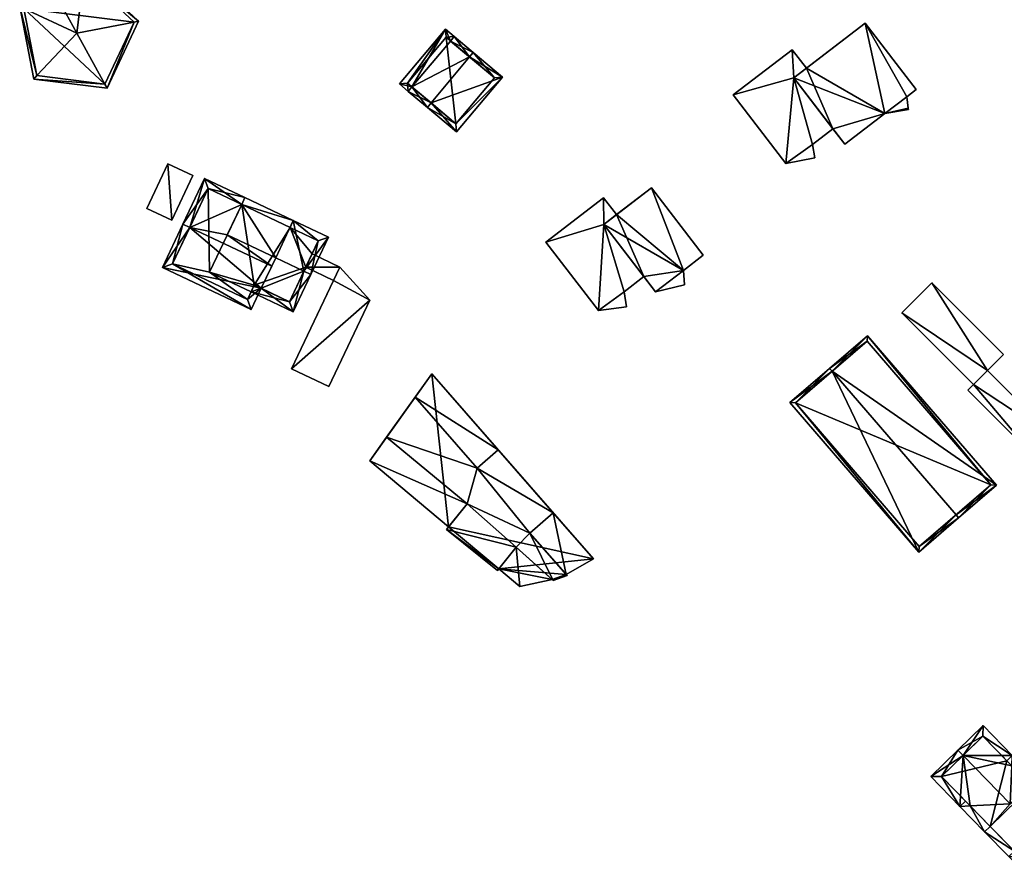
# Model space of a CAD drawing. Header units: inches. Extents: x 2685601 to 2690022, y 1235992 to 1239010.
# Tile 285 of 390: x 2689320 to 2689449, y 1237647 to 1237759. Entities that reach past the tile are written whole.
import ezdxf

# ---------------------------------------------------------------- set-up
doc = ezdxf.new("R2010")
doc.units = ezdxf.units.IN
doc.header["$MEASUREMENT"] = 0
doc.layers.add('Gebaeude Einzelhaus', color=10, linetype='Continuous')
doc.layers.add('Kapelle', color=10, linetype='Continuous')

msp = doc.modelspace()

# ---------------------------------------------------------------- meshes
at = {"layer": 'Gebaeude Einzelhaus'}
mesh = msp.add_polyface(dxfattribs=at)
corners = [(2689433.374, 1237746.215, 485.708), (2689436.485, 1237746.736, 485.708), (2689436.458, 1237746.937, 485.708), (2689436.26, 1237748.431, 485.708), (2689430.834, 1237758.058, 485.708), (2689437.491, 1237749.388, 485.708), (2689421.485, 1237750.879, 485.708), (2689428.149, 1237742.203, 485.708), (2689421.485, 1237750.879, 484.317), (2689413.555, 1237748.651, 484.317), (2689420.443, 1237739.683, 484.317), (2689421.265, 1237754.573, 484.317), (2689423.949, 1237742.175, 484.317), (2689424.224, 1237740.426, 484.317), (2689426.604, 1237744.215, 484.317), (2689423.131, 1237752.143, 484.317), (2689430.834, 1237758.058, 472.324), (2689423.131, 1237752.143, 472.324), (2689428.149, 1237742.203, 472.324), (2689426.604, 1237744.215, 472.324), (2689433.374, 1237746.215, 472.324), (2689436.485, 1237746.736, 472.324), (2689436.458, 1237746.937, 472.324), (2689436.26, 1237748.431, 472.324), (2689437.491, 1237749.388, 472.324), (2689421.485, 1237750.879, 472.324), (2689421.265, 1237754.573, 472.324), (2689413.555, 1237748.651, 472.324), (2689420.443, 1237739.683, 472.324), (2689424.224, 1237740.426, 472.324), (2689423.949, 1237742.175, 472.324)]
mesh.append_faces([[corners[k] for k in face] for face in [(11, 8, 15), (8, 12, 14), (8, 10, 12), (12, 10, 13), (11, 9, 8), (8, 9, 10), (0, 6, 7), (0, 4, 6), (0, 3, 4), (4, 3, 5), (0, 2, 3), (0, 1, 2)]], dxfattribs={"color": 13})
mesh.append_faces([[corners[k] for k in face] for face in [(28, 30, 29), (28, 25, 30), (30, 25, 19), (25, 26, 17), (28, 27, 25), (25, 27, 26), (30, 19, 12), (12, 19, 14), (12, 13, 30), (30, 13, 29), (13, 10, 29), (29, 10, 28), (10, 9, 28), (28, 9, 27), (9, 11, 27), (27, 11, 26), (11, 15, 26), (26, 15, 17), (23, 16, 24), (17, 19, 25), (21, 20, 22), (22, 20, 23), (23, 20, 16), (16, 20, 17), (17, 20, 19), (19, 20, 18), (4, 5, 16), (16, 5, 24), (5, 3, 24), (24, 3, 23), (3, 2, 23), (23, 2, 22), (2, 1, 22), (22, 1, 21), (1, 0, 21), (21, 0, 20), (0, 7, 20), (20, 7, 18), (18, 14, 19), (14, 6, 8), (18, 7, 14), (14, 7, 6), (6, 15, 8), (15, 16, 17), (6, 4, 15), (15, 4, 16)]], dxfattribs={"color": 41})
mesh = msp.add_polyface(dxfattribs=at)
corners = [(2689379.078, 1237753.629, 484.697), (2689383.374, 1237751.004, 480.525), (2689379.56, 1237754.203, 484.697), (2689374.031, 1237747.609, 484.697), (2689377.361, 1237743.836, 480.525), (2689373.549, 1237747.035, 484.697), (2689377.07, 1237756.291, 481.283), (2689376.588, 1237755.717, 481.283), (2689371.54, 1237749.698, 481.283), (2689371.059, 1237749.124, 481.283), (2689375.91, 1237757.264, 480.525), (2689369.899, 1237750.096, 480.525), (2689377.269, 1237744.893, 481.154), (2689382.318, 1237750.911, 481.153), (2689376.003, 1237756.208, 480.9), (2689370.955, 1237750.189, 480.9), (2689382.318, 1237750.911, 470.321), (2689376.003, 1237756.208, 470.321), (2689370.955, 1237750.189, 470.321), (2689377.269, 1237744.893, 470.321)]
mesh.append_faces([[corners[k] for k in face] for face in [(3, 12, 5), (8, 3, 9), (15, 8, 9), (9, 3, 5), (11, 15, 9), (14, 15, 10), (10, 15, 11), (7, 14, 6), (6, 14, 10), (0, 7, 2), (13, 0, 2), (2, 7, 6), (1, 12, 13), (1, 13, 2), (5, 12, 4), (4, 12, 1), (8, 11, 9), (6, 10, 7), (7, 10, 8), (8, 10, 11), (0, 8, 3), (3, 8, 5), (5, 8, 9), (0, 7, 8), (2, 6, 0), (0, 6, 7), (4, 3, 5), (4, 1, 3), (3, 1, 0), (0, 1, 2)]], dxfattribs={"color": 13})
mesh.append_faces([[corners[k] for k in face] for face in [(17, 19, 18), (16, 19, 17), (13, 19, 16), (12, 19, 13), (3, 19, 12), (18, 19, 8), (8, 19, 3), (15, 18, 8), (17, 18, 15), (14, 17, 15), (16, 17, 7), (7, 17, 14), (0, 16, 7), (13, 16, 0)]], dxfattribs={"color": 41})
mesh = msp.add_polyface(dxfattribs=at)
corners = [(2689339.593, 1237739.651, 473.149), (2689336.835, 1237733.794, 473.149), (2689340.111, 1237732.253, 473.149), (2689342.868, 1237738.11, 473.149), (2689339.593, 1237739.651, 467.694), (2689342.868, 1237738.11, 467.694), (2689336.835, 1237733.794, 467.694), (2689340.111, 1237732.253, 467.694)]
mesh.append_faces([[corners[k] for k in face] for face in [(0, 2, 3), (0, 1, 2)]], dxfattribs={"color": 13})
mesh.append_faces([[corners[k] for k in face] for face in [(6, 4, 7), (7, 4, 5), (3, 2, 5), (5, 2, 7), (2, 1, 7), (7, 1, 6), (1, 0, 6), (6, 0, 4), (0, 3, 4), (4, 3, 5)]], dxfattribs={"color": 41})
mesh = msp.add_polyface(dxfattribs=at)
corners = [(2689349.266, 1237734.311, 474.662), (2689347.384, 1237730.341, 478.608), (2689353.709, 1237727.344, 478.608), (2689356.019, 1237732.218, 473.764), (2689357.405, 1237725.592, 478.608), (2689360.618, 1237730.038, 473.764), (2689358.309, 1237725.164, 478.608), (2689349.694, 1237735.215, 473.764), (2689355.984, 1237720.26, 473.764), (2689351.813, 1237723.344, 474.657), (2689350.482, 1237722.868, 473.764), (2689350.91, 1237723.772, 474.657), (2689359.286, 1237729.563, 474.662), (2689355.591, 1237731.314, 474.663), (2689355.509, 1237721.592, 474.657), (2689351.813, 1237723.344, 476.672), (2689338.884, 1237726.072, 473.764), (2689350.498, 1237720.569, 473.764), (2689342.476, 1237731.318, 479.706), (2689341.572, 1237731.747, 479.706), (2689353.186, 1237726.241, 479.706), (2689344.404, 1237737.722, 473.764), (2689347.385, 1237730.342, 478.609), (2689340.216, 1237726.548, 474.711), (2689350.023, 1237721.901, 474.711), (2689350.91, 1237723.772, 476.672), (2689344.879, 1237736.39, 474.663), (2689350.482, 1237722.868, 467.651), (2689350.91, 1237723.772, 467.651), (2689355.509, 1237721.592, 467.651), (2689358.477, 1237727.855, 473.786), (2689359.286, 1237729.563, 467.652), (2689357.643, 1237726.095, 473.786), (2689357.643, 1237726.095, 467.651), (2689358.477, 1237727.855, 467.652), (2689355.591, 1237731.314, 467.652), (2689349.266, 1237734.311, 467.652), (2689345.06, 1237725.438, 467.652), (2689344.879, 1237736.39, 467.652), (2689340.216, 1237726.548, 467.652), (2689350.023, 1237721.901, 467.651)]
mesh.append_faces([[corners[k] for k in face] for face in [(7, 26, 21), (21, 26, 19), (19, 26, 18), (7, 0, 26), (17, 24, 15), (15, 24, 25), (19, 23, 16), (16, 23, 17), (17, 23, 24), (19, 18, 23), (22, 20, 2), (0, 18, 22), (22, 18, 20), (7, 21, 0), (0, 21, 18), (18, 21, 19), (18, 15, 20), (19, 16, 18), (18, 16, 15), (15, 16, 17), (8, 14, 6), (6, 14, 4), (8, 10, 14), (14, 10, 9), (9, 10, 11), (3, 0, 7), (3, 13, 0), (5, 12, 3), (3, 12, 13), (5, 6, 12), (12, 6, 4), (8, 9, 10), (10, 9, 11), (8, 4, 9), (9, 4, 2), (8, 6, 4), (0, 3, 7), (3, 4, 5), (5, 4, 6), (0, 2, 3), (3, 2, 4), (0, 1, 2)]], dxfattribs={"color": 13})
mesh.append_faces([[corners[k] for k in face] for face in [(36, 37, 38), (38, 37, 39), (39, 37, 40), (40, 37, 27), (2, 15, 9), (2, 20, 15), (25, 9, 15), (25, 11, 9), (24, 11, 25), (24, 10, 11), (24, 40, 10), (10, 40, 27), (24, 23, 40), (40, 23, 39), (18, 26, 23), (23, 26, 39), (39, 26, 38), (0, 38, 26), (0, 36, 38), (37, 28, 27), (28, 33, 29), (28, 35, 33), (33, 35, 34), (34, 35, 31), (37, 36, 28), (28, 36, 35), (12, 35, 13), (13, 35, 0), (0, 35, 36), (12, 31, 35), (31, 30, 34), (32, 29, 33), (32, 14, 29), (30, 4, 32), (32, 4, 14), (31, 12, 30), (30, 12, 4), (9, 29, 14), (9, 28, 29), (9, 11, 28), (10, 28, 11), (10, 27, 28)]], dxfattribs={"color": 41})
mesh = msp.add_polyface(dxfattribs=at)
corners = [(2689403.414, 1237722.868, 482.548), (2689407.184, 1237723.794, 482.548), (2689407.038, 1237725.671, 482.548), (2689402.853, 1237736.503, 482.548), (2689409.638, 1237727.669, 482.548), (2689396.619, 1237731.715, 482.548), (2689399.306, 1237722.901, 481.283), (2689401.874, 1237724.873, 481.283), (2689396.619, 1237731.715, 481.283), (2689396.6, 1237735.196, 481.283), (2689398.289, 1237732.997, 481.283), (2689389.045, 1237729.395, 481.283), (2689395.931, 1237720.428, 481.283), (2689399.6, 1237720.936, 481.283), (2689407.184, 1237723.794, 468.936), (2689403.414, 1237722.868, 468.936), (2689407.038, 1237725.671, 468.936), (2689409.638, 1237727.669, 468.936), (2689402.853, 1237736.503, 468.936), (2689398.289, 1237732.997, 468.936), (2689401.874, 1237724.873, 468.936), (2689396.619, 1237731.715, 468.936), (2689389.045, 1237729.395, 468.936), (2689396.6, 1237735.196, 468.936), (2689395.931, 1237720.428, 468.936), (2689399.6, 1237720.936, 468.936), (2689399.306, 1237722.901, 468.936)]
mesh.append_faces([[corners[k] for k in face] for face in [(6, 12, 13), (6, 8, 12), (12, 8, 11), (11, 8, 9), (9, 8, 10), (6, 7, 8), (0, 2, 5), (5, 2, 3), (3, 2, 4), (0, 1, 2)]], dxfattribs={"color": 13})
mesh.append_faces([[corners[k] for k in face] for face in [(24, 26, 25), (23, 21, 22), (22, 21, 24), (24, 21, 26), (26, 21, 20), (23, 19, 21), (23, 10, 19), (23, 9, 10), (26, 20, 6), (6, 20, 7), (6, 13, 26), (26, 13, 25), (13, 12, 25), (25, 12, 24), (12, 11, 24), (24, 11, 22), (11, 9, 22), (22, 9, 23), (16, 18, 17), (16, 19, 18), (16, 20, 19), (19, 20, 21), (16, 15, 20), (16, 14, 15), (15, 7, 20), (7, 5, 8), (15, 0, 7), (7, 0, 5), (5, 10, 8), (10, 18, 19), (5, 3, 10), (10, 3, 18), (3, 4, 18), (18, 4, 17), (4, 2, 17), (17, 2, 16), (2, 1, 16), (16, 1, 14), (1, 0, 14), (14, 0, 15)]], dxfattribs={"color": 41})
mesh = msp.add_polyface(dxfattribs=at)
corners = [(2689357.643, 1237726.095, 473.786), (2689362.106, 1237726.134, 473.786), (2689358.477, 1237727.855, 473.786), (2689361.272, 1237724.375, 473.786), (2689366.024, 1237721.781, 474.207), (2689355.793, 1237712.813, 474.207), (2689360.676, 1237710.498, 474.207), (2689362.106, 1237726.134, 474.207), (2689358.477, 1237727.855, 467.652), (2689362.106, 1237726.134, 467.651), (2689357.643, 1237726.095, 467.651), (2689361.272, 1237724.375, 467.651), (2689366.024, 1237721.781, 467.651), (2689360.676, 1237710.498, 467.651), (2689355.793, 1237712.813, 467.651)]
mesh.append_faces([[corners[k] for k in face] for face in [(7, 5, 4), (4, 5, 6), (3, 1, 0), (0, 1, 2)]], dxfattribs={"color": 13})
mesh.append_faces([[corners[k] for k in face] for face in [(12, 11, 9), (13, 14, 12), (12, 14, 11), (6, 5, 13), (13, 5, 14), (7, 3, 5), (5, 3, 14), (14, 3, 11), (7, 1, 3), (12, 1, 4), (4, 1, 7), (12, 9, 1), (4, 6, 12), (12, 6, 13), (8, 9, 10), (10, 9, 11), (11, 3, 10), (10, 3, 0), (2, 1, 8), (8, 1, 9)]], dxfattribs={"color": 41})
mesh = msp.add_polyface(dxfattribs=at)
corners = [(2689444.98, 1237710.741, 478.968), (2689455.74, 1237703.673, 478.968), (2689446.833, 1237712.591, 478.968), (2689453.159, 1237701.094, 478.968), (2689444.25, 1237710.013, 478.968), (2689439.538, 1237724.05, 478.968), (2689435.608, 1237720.125, 478.968), (2689448.91, 1237714.666, 478.968), (2689444.98, 1237710.741, 473.126), (2689444.25, 1237710.013, 473.126), (2689453.159, 1237701.094, 473.126), (2689455.74, 1237703.673, 473.126), (2689446.833, 1237712.591, 473.126), (2689435.608, 1237720.125, 473.126), (2689439.538, 1237724.05, 473.126), (2689448.91, 1237714.666, 473.126)]
mesh.append_faces([[corners[k] for k in face] for face in [(2, 6, 0), (7, 5, 2), (2, 5, 6), (3, 0, 4), (3, 1, 0), (0, 1, 2)]], dxfattribs={"color": 13})
mesh.append_faces([[corners[k] for k in face] for face in [(13, 12, 8), (13, 14, 12), (12, 14, 15), (5, 7, 14), (14, 7, 15), (2, 15, 7), (2, 12, 15), (0, 6, 8), (8, 6, 13), (6, 5, 13), (13, 5, 14), (8, 10, 9), (12, 11, 8), (8, 11, 10), (11, 12, 1), (1, 12, 2), (1, 3, 11), (11, 3, 10), (3, 4, 10), (10, 4, 9), (0, 8, 4), (4, 8, 9)]], dxfattribs={"color": 41})
mesh = msp.add_polyface(dxfattribs=at)
corners = [(2689442.714, 1237693.676, 489.524), (2689443.04, 1237693.298, 489.524), (2689447.986, 1237697.563, 485.352), (2689426.5, 1237712.482, 489.524), (2689431.119, 1237717.125, 485.353), (2689426.173, 1237712.861, 489.524), (2689420.983, 1237708.385, 485.352), (2689437.85, 1237688.823, 485.352), (2689431.066, 1237716.42, 485.672), (2689447.281, 1237697.615, 485.671), (2689421.688, 1237708.333, 485.656), (2689437.903, 1237689.528, 485.657), (2689447.281, 1237697.615, 472.393), (2689437.903, 1237689.528, 472.393), (2689431.066, 1237716.42, 472.393), (2689421.688, 1237708.333, 472.393)]
mesh.append_faces([[corners[k] for k in face] for face in [(1, 11, 0), (0, 9, 1), (1, 9, 2), (10, 11, 7), (7, 11, 1), (6, 10, 7), (3, 10, 5), (8, 3, 5), (5, 10, 6), (9, 8, 4), (2, 9, 4), (4, 8, 5), (3, 7, 0), (0, 7, 1), (5, 6, 3), (3, 6, 7), (3, 4, 5), (0, 2, 3), (3, 2, 4), (0, 1, 2)]], dxfattribs={"color": 13})
mesh.append_faces([[corners[k] for k in face] for face in [(12, 15, 14), (12, 13, 15), (11, 10, 13), (13, 10, 15), (10, 14, 15), (3, 8, 10), (10, 8, 14), (8, 9, 14), (14, 9, 12), (9, 11, 12), (12, 11, 13), (9, 0, 11)]], dxfattribs={"color": 41})
mesh = msp.add_polyface(dxfattribs=at)
corners = [(2689385.649, 1237684.289, 476.739), (2689389.875, 1237685.229, 476.739), (2689385.16, 1237689.478, 476.739), (2689382.882, 1237686.614, 476.739), (2689390.009, 1237693.971, 476.739), (2689391.696, 1237685.898, 476.739), (2689395.274, 1237687.945, 476.739), (2689386.966, 1237691.312, 476.739), (2689371.961, 1237709.078, 476.739), (2689382.807, 1237702.215, 476.739), (2689374.143, 1237712.132, 476.739), (2689380.057, 1237699.812, 476.739), (2689378.757, 1237695.127, 476.739), (2689368.226, 1237703.848, 476.739), (2689366.031, 1237700.775, 476.739), (2689376.326, 1237692.124, 476.739), (2689374.143, 1237712.132, 464.108), (2689366.031, 1237700.775, 464.108), (2689376.326, 1237692.124, 464.108), (2689382.882, 1237686.614, 464.108), (2689385.649, 1237684.289, 464.108), (2689389.875, 1237685.229, 464.108), (2689395.274, 1237687.945, 464.108), (2689391.696, 1237685.898, 464.108), (2689390.94, 1237685.466, 464.108)]
mesh.append_faces([[corners[k] for k in face] for face in [(12, 14, 15), (12, 13, 14), (11, 9, 8), (8, 9, 10), (7, 5, 4), (4, 5, 6), (0, 2, 3), (0, 1, 2)]], dxfattribs={"color": 13})
mesh.append_faces([[corners[k] for k in face] for face in [(22, 18, 16), (16, 18, 17), (23, 19, 22), (22, 19, 18), (23, 21, 19), (19, 21, 20), (23, 24, 21), (9, 16, 10), (4, 22, 9), (9, 22, 16), (4, 6, 22), (23, 22, 5), (5, 22, 6), (20, 21, 0), (0, 21, 1), (20, 0, 19), (19, 0, 3), (17, 18, 14), (14, 18, 15), (13, 17, 14), (8, 16, 13), (13, 16, 17), (8, 10, 16)]], dxfattribs={"color": 41})
mesh = msp.add_polyface(dxfattribs=at)
corners = [(2689380.057, 1237699.812, 478.874), (2689371.961, 1237709.078, 478.874), (2689368.226, 1237703.848, 478.874), (2689378.757, 1237695.127, 478.874), (2689385.16, 1237689.478, 478.874), (2689376.055, 1237691.789, 478.874), (2689386.966, 1237691.312, 478.874), (2689382.723, 1237686.414, 478.874), (2689390.028, 1237685.091, 478.874), (2689391.829, 1237685.746, 478.874), (2689390.009, 1237693.971, 478.874), (2689382.807, 1237702.215, 478.874), (2689389.875, 1237685.229, 476.739), (2689390.028, 1237685.091, 464.108), (2689385.16, 1237689.478, 476.739), (2689389.875, 1237685.229, 464.108), (2689391.829, 1237685.746, 464.108), (2689391.696, 1237685.898, 476.739), (2689391.696, 1237685.898, 464.108), (2689386.966, 1237691.312, 476.739), (2689390.009, 1237693.971, 476.739), (2689382.807, 1237702.215, 476.739), (2689380.057, 1237699.812, 476.739), (2689371.961, 1237709.078, 476.739), (2689368.226, 1237703.848, 476.739), (2689378.757, 1237695.127, 476.739), (2689376.326, 1237692.124, 476.739), (2689376.055, 1237691.789, 464.108), (2689376.326, 1237692.124, 464.108), (2689382.723, 1237686.414, 464.108), (2689382.882, 1237686.614, 476.739), (2689382.882, 1237686.614, 464.108), (2689390.94, 1237685.466, 464.108)]
mesh.append_faces([[corners[k] for k in face] for face in [(0, 10, 11), (0, 6, 10), (6, 8, 9), (6, 4, 8), (4, 5, 7), (0, 3, 6), (6, 3, 4), (4, 3, 5), (0, 2, 3), (0, 1, 2)]], dxfattribs={"color": 13})
mesh.append_faces([[corners[k] for k in face] for face in [(15, 32, 13), (13, 32, 16), (16, 32, 18), (28, 31, 27), (27, 31, 29), (4, 30, 14), (30, 29, 31), (4, 7, 30), (30, 7, 29), (7, 5, 29), (29, 5, 27), (27, 26, 28), (26, 3, 25), (27, 5, 26), (26, 5, 3), (3, 2, 25), (25, 2, 24), (1, 23, 2), (2, 23, 24), (1, 0, 23), (23, 0, 22), (21, 22, 11), (11, 22, 0), (10, 20, 11), (11, 20, 21), (19, 20, 6), (6, 20, 10), (6, 17, 19), (17, 16, 18), (6, 9, 17), (17, 9, 16), (9, 8, 16), (16, 8, 13), (13, 12, 15), (12, 4, 14), (13, 8, 12), (12, 8, 4)]], dxfattribs={"color": 41})
mesh = msp.add_polyface(dxfattribs=at)
corners = [(2689450.001, 1237660.824, 480.807), (2689453.296, 1237658.873, 479.988), (2689450.061, 1237662.194, 479.988), (2689452.581, 1237658.176, 480.807), (2689443.631, 1237662.166, 483.78), (2689446.248, 1237666.11, 479.988), (2689442.934, 1237662.881, 483.78), (2689449.781, 1237655.852, 483.78), (2689444.547, 1237655.592, 480.757), (2689443.216, 1237655.525, 479.988), (2689446.451, 1237652.205, 479.988), (2689447.167, 1237652.902, 480.757), (2689439.401, 1237659.441, 479.988), (2689446.229, 1237664.696, 480.808), (2689440.815, 1237659.423, 480.757), (2689455.751, 1237654.922, 480.241), (2689457.963, 1237654.084, 479.23), (2689456.466, 1237655.619, 480.241), (2689451.116, 1237647.415, 479.23), (2689450.336, 1237649.649, 480.241), (2689449.62, 1237648.951, 480.241), (2689453.296, 1237658.873, 484.032), (2689452.581, 1237658.176, 484.032), (2689447.167, 1237652.902, 484.032), (2689446.451, 1237652.205, 484.032), (2689443.932, 1237656.223, 479.988), (2689449.346, 1237661.497, 479.988), (2689451.135, 1237648.829, 479.701), (2689456.549, 1237654.103, 479.702), (2689452.581, 1237658.176, 471.041), (2689449.346, 1237661.497, 471.041), (2689446.229, 1237664.696, 471.041), (2689440.815, 1237659.423, 471.041), (2689447.167, 1237652.902, 471.041), (2689451.135, 1237648.829, 471.041), (2689456.549, 1237654.103, 471.041)]
mesh.append_faces([[corners[k] for k in face] for face in [(24, 19, 20), (24, 23, 19), (24, 8, 23), (24, 9, 8), (8, 9, 25), (21, 0, 2), (2, 0, 26), (21, 22, 0), (17, 22, 21), (17, 15, 22), (16, 28, 17), (17, 28, 15), (18, 27, 16), (16, 27, 28), (18, 20, 27), (27, 20, 19), (0, 2, 26), (0, 21, 2), (7, 22, 0), (0, 22, 21), (7, 23, 22), (7, 8, 23), (23, 8, 24), (24, 8, 9), (9, 8, 25), (19, 24, 20), (19, 23, 24), (17, 22, 15), (15, 22, 19), (19, 22, 23), (17, 21, 22), (18, 19, 20), (18, 15, 19), (18, 16, 15), (15, 16, 17), (9, 8, 10), (10, 8, 11), (6, 14, 12), (12, 14, 9), (9, 14, 8), (6, 4, 14), (2, 13, 5), (5, 13, 6), (6, 13, 4), (2, 0, 13), (2, 1, 0), (0, 1, 3), (9, 4, 12), (12, 4, 6), (11, 8, 10), (10, 8, 9), (9, 8, 4), (4, 8, 7), (0, 4, 7), (4, 5, 6), (0, 2, 4), (4, 2, 5), (3, 1, 0), (0, 1, 2)]], dxfattribs={"color": 13})
mesh.append_faces([[corners[k] for k in face] for face in [(35, 34, 29), (29, 34, 33), (22, 3, 0), (22, 15, 3), (3, 15, 29), (29, 15, 35), (35, 15, 28), (28, 27, 35), (35, 27, 34), (19, 34, 27), (19, 33, 34), (8, 11, 23), (23, 11, 19), (19, 11, 33), (30, 32, 31), (30, 33, 32), (30, 29, 33), (8, 33, 11), (14, 32, 8), (8, 32, 33), (14, 31, 32), (4, 13, 14), (14, 13, 31), (0, 30, 13), (13, 30, 31), (0, 29, 30), (0, 3, 29)]], dxfattribs={"color": 41})
at = {"layer": 'Kapelle'}
mesh = msp.add_polyface(dxfattribs=at)
corners = [(2689335.18, 1237758.194, 475.225), (2689331.674, 1237749.534, 474.933), (2689335.787, 1237758.311, 474.933), (2689331.375, 1237750.075, 475.225), (2689327.69, 1237756.753, 478.823), (2689322.055, 1237750.734, 474.933), (2689322.477, 1237751.185, 475.224), (2689328.635, 1237764.322, 475.224), (2689328.711, 1237764.935, 474.933), (2689320.784, 1237759.99, 475.225), (2689323.083, 1237761.83, 474.933), (2689320.224, 1237760.252, 474.933), (2689323.75, 1237761.627, 475.225), (2689325.289, 1237761.159, 475.897), (2689325.881, 1237763.373, 474.933), (2689325.702, 1237762.704, 475.225), (2689323.896, 1237761.707, 475.225), (2689325.205, 1237761.309, 475.797), (2689325.557, 1237762.624, 475.224), (2689325.736, 1237763.293, 474.933), (2689323.229, 1237761.91, 474.933), (2689335.18, 1237758.194, 468.111), (2689328.635, 1237764.322, 468.111), (2689327.885, 1237763.908, 473.62), (2689327.885, 1237763.908, 473.72), (2689321.568, 1237760.422, 473.62), (2689320.784, 1237759.99, 468.111), (2689321.568, 1237760.422, 473.72), (2689322.477, 1237751.185, 468.111), (2689331.375, 1237750.075, 468.111)]
mesh.append_faces([[corners[k] for k in face] for face in [(11, 6, 5), (11, 9, 6), (18, 16, 19), (19, 16, 20), (11, 10, 9), (9, 10, 12), (8, 7, 14), (14, 7, 15), (2, 7, 8), (2, 0, 7), (5, 3, 1), (5, 6, 3), (1, 0, 2), (1, 3, 0), (9, 6, 4), (9, 11, 6), (6, 11, 5), (16, 19, 20), (16, 18, 19), (16, 17, 18), (13, 7, 15), (15, 7, 14), (14, 7, 8), (13, 4, 7), (12, 9, 13), (13, 9, 4), (12, 10, 9), (9, 10, 11), (0, 7, 4), (0, 2, 7), (7, 2, 8), (6, 3, 4), (6, 5, 3), (3, 5, 1), (3, 0, 4), (3, 1, 0), (0, 1, 2)]], dxfattribs={"color": 13})
mesh.append_faces([[corners[k] for k in face] for face in [(26, 29, 28), (21, 29, 26), (21, 26, 22), (0, 3, 21), (21, 3, 29), (3, 6, 29), (29, 6, 28), (6, 26, 28), (6, 9, 26), (23, 25, 18), (18, 25, 16), (25, 9, 27), (27, 9, 12), (25, 26, 9), (23, 22, 25), (25, 22, 26), (15, 7, 24), (24, 7, 23), (23, 7, 22), (7, 21, 22), (7, 0, 21)]], dxfattribs={"color": 41})

doc.saveas('drawing.dxf')
